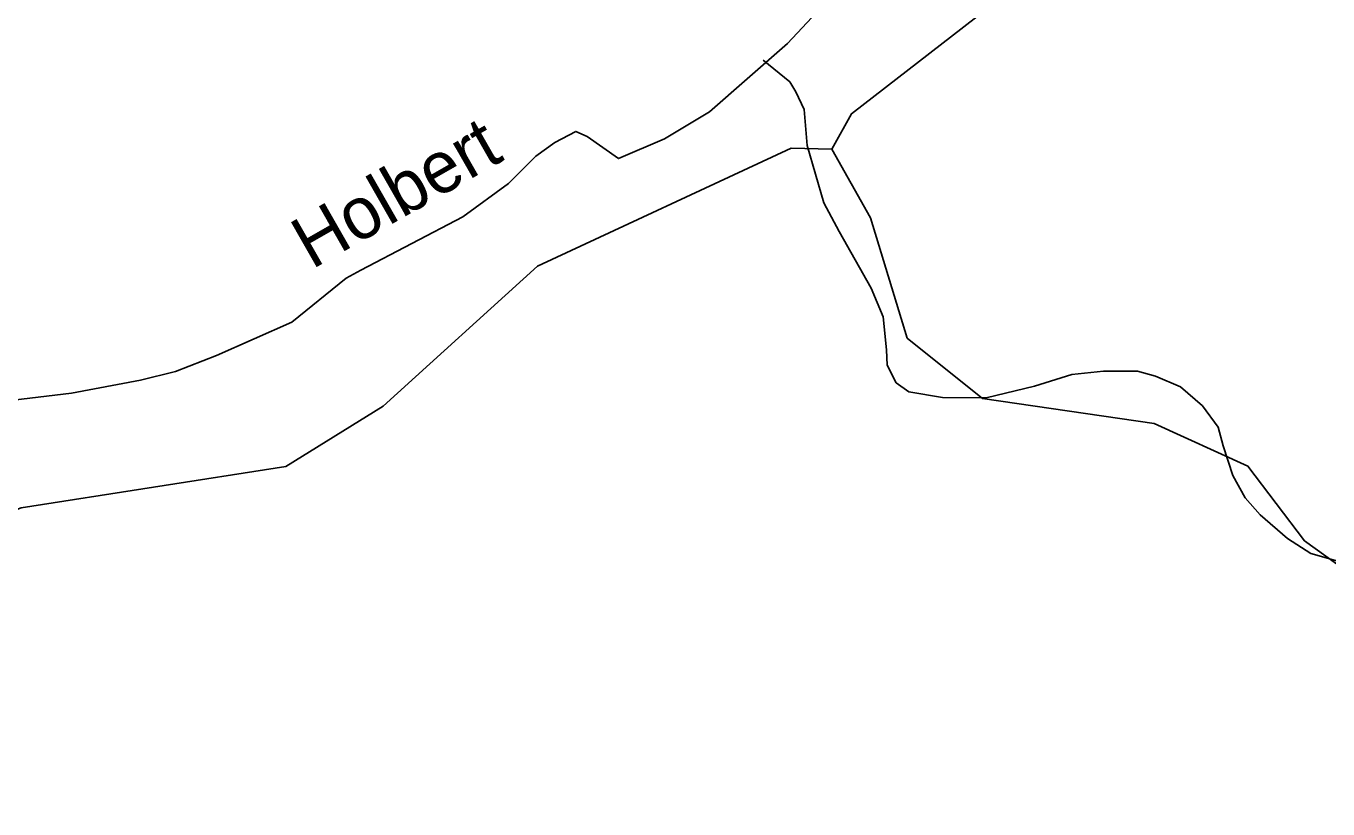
# Model space of a CAD drawing. Extents: x 990631 to 1056237, y 535999 to 585651.
# Drawn here: x 1017694 to 1020086, y 564169 to 565608 of the extents above; entities that cross this region are included whole.
import ezdxf

# ---------------------------------------------------------------- set-up
doc = ezdxf.new("R2010")
doc.units = 0
for name, color, linetype in [('Exist Hydrographic Creek Single Shore', 7, 'Continuous'), ('Exist Road Non-System Type 51', 7, 'Continuous'), ('Exist Road Secondary Type 51 Attributed', 7, 'Continuous'), ('Exist Road Secondary Type 51 Label', 7, 'Continuous')]:
    doc.layers.add(name, color=color, linetype=linetype)

msp = doc.modelspace()

# ---------------------------------------------------------------- linework, layer by layer
at = {"layer": 'Exist Hydrographic Creek Single Shore'}
for points in [[(1019174.5, 565382.3), (1019210.1, 565447.2), (1019561, 565719.1), (1019754.2, 566013.8), (1019799.2, 566111.4), (1019732.8, 566394.2), (1019822.9, 566522), (1019820.4, 566562.1), (1019943.1, 566890.3), (1020033.3, 567050.7), (1020043.3, 567118.3), (1019925.6, 567165.9), (1019875.5, 567223.6), (1019820.4, 567381.4), (1019727.4, 567707.9), (1019492.2, 567906.3), (1019262.1, 568006.1), (1018912.3, 568269.1), (1018378.2, 568253.7), (1018239.4, 568348.3), (1018038.3, 568565.8), (1017882.2, 568637.8), (1017801.3, 568714.9), (1017782.5, 568899.1)], [(1019174.5, 565382.3), (1019210.1, 565447.2), (1019561, 565719.1), (1019754.2, 566013.8), (1019799.2, 566111.4), (1019732.8, 566394.2), (1019822.9, 566522), (1019820.4, 566562.1), (1019943.1, 566890.3), (1020033.3, 567050.7), (1020043.3, 567118.3), (1019925.6, 567165.9), (1019875.5, 567223.6), (1019820.4, 567381.4), (1019727.4, 567707.9), (1019492.2, 567906.3), (1019262.1, 568006.1), (1018912.3, 568269.1), (1018378.2, 568253.7), (1018239.4, 568348.3), (1018038.3, 568565.8), (1017882.2, 568637.8), (1017801.3, 568714.9), (1017782.5, 568899.1)], [(1016856.8, 563400.7), (1016845.8, 563568.3), (1016806.3, 563634.8), (1016602.8, 563783.3), (1016591.8, 563950.9), (1016649.8, 564192.6), (1016814.2, 564369.8), (1016964.5, 564379.9), (1017026.3, 564227.7), (1017074.5, 564177.5), (1017208.3, 564187.9), (1017285.3, 564245.4), (1017347.9, 564368.8), (1017395.1, 564532), (1017490.5, 564648.2), (1017684.8, 564723.1), (1018171.2, 564798.6), (1018349.9, 564909.9), (1018633.6, 565166.7), (1019099.5, 565383.8), (1019174.5, 565382.3)], [(1016856.8, 563400.7), (1016845.8, 563568.3), (1016806.3, 563634.8), (1016602.8, 563783.3), (1016591.8, 563950.9), (1016649.8, 564192.6), (1016814.2, 564369.8), (1016964.5, 564379.9), (1017026.3, 564227.7), (1017074.5, 564177.5), (1017208.3, 564187.9), (1017285.3, 564245.4), (1017347.9, 564368.8), (1017395.1, 564532), (1017490.5, 564648.2), (1017684.8, 564723.1), (1018171.2, 564798.6), (1018349.9, 564909.9), (1018633.6, 565166.7), (1019099.5, 565383.8), (1019174.5, 565382.3)], [(1021249.1, 564291.9), (1021089.6, 564300), (1020164.9, 564574.6), (1020042.6, 564662.4), (1019938.8, 564799.1), (1019766.4, 564878), (1019451, 564923.8), (1019312.9, 565034.9), (1019245.3, 565256.1), (1019174.5, 565382.3)], [(1022431.1, 563514.8), (1022258.1, 563836.6), (1022232.3, 564053.8), (1022186.8, 564189.2), (1022112.9, 564226.8), (1021728.3, 564195.2), (1021414.4, 564283.6), (1021089.6, 564300), (1020164.9, 564574.6), (1020042.6, 564662.4), (1019938.8, 564799.1), (1019766.4, 564878), (1019451, 564923.8), (1019312.9, 565034.9), (1019245.3, 565256.1), (1019174.5, 565382.3)]]:
    msp.add_lwpolyline(points, dxfattribs=at)
at = {"layer": 'Exist Road Non-System Type 51'}
for points in [[(1019187.9, 565230.4), (1019159.6, 565283.4), (1019129.1, 565388.6), (1019123.2, 565454.8), (1019108.2, 565487.3), (1019097, 565505.7), (1019048.2, 565545.3)], [(1020108.2, 564623.4), (1020054.7, 564639.1), (1020011.6, 564666.6), (1019961.1, 564710.2), (1019934.1, 564741.2), (1019911.3, 564782.1), (1019893.2, 564836.6), (1019884.3, 564871), (1019855.7, 564910), (1019814.8, 564945.5), (1019769.3, 564965), (1019735.7, 564974.1), (1019673.7, 564974.1), (1019615.4, 564968.1), (1019546.5, 564946.3), (1019457.8, 564925.2), (1019377.8, 564925.9), (1019316, 564935.9), (1019292.5, 564952.8), (1019275.8, 564985.3), (1019274.6, 565013.4), (1019268.6, 565073.7), (1019246.4, 565126.6), (1019187.9, 565230.4)], [(1020108.2, 564623.4), (1020054.7, 564639.1), (1020011.6, 564666.6), (1019961.1, 564710.2), (1019934.1, 564741.2), (1019911.3, 564782.1), (1019893.2, 564836.6), (1019884.3, 564871), (1019855.7, 564910), (1019814.8, 564945.5), (1019769.3, 564965), (1019735.7, 564974.1), (1019673.7, 564974.1), (1019615.4, 564968.1), (1019546.5, 564946.3), (1019457.8, 564925.2), (1019377.8, 564925.9), (1019316, 564935.9), (1019292.5, 564952.8), (1019275.8, 564985.3), (1019274.6, 565013.4), (1019268.6, 565073.7), (1019246.4, 565126.6), (1019187.9, 565230.4)]]:
    msp.add_lwpolyline(points, dxfattribs=at)
at = {"layer": 'Exist Road Secondary Type 51 Attributed'}
msp.add_lwpolyline([(1017669.9, 564920.8), (1017776.9, 564933.3), (1017903.8, 564957.2), (1017968.4, 564973.1), (1018043.6, 565002.6), (1018181.7, 565064), (1018281.6, 565144.7), (1018308.8, 565159.9), (1018496.2, 565257.5), (1018580.3, 565318.9), (1018630.1, 565369.3), (1018665, 565394), (1018703.7, 565414.8), (1018724.8, 565405.5), (1018782.2, 565364.8), (1018866.7, 565401), (1018949.7, 565450.8), (1019092.9, 565576.2), (1019290.2, 565787.7)], dxfattribs=at)

# ---------------------------------------------------------------- texts
at = {"layer": 'Exist Road Secondary Type 51 Label'}
msp.add_text('Holbert', height=95, rotation=29.7243, dxfattribs=at).set_placement((1018218.5, 565160.1))
msp.add_text('Holbert', height=95, rotation=29.7243, dxfattribs=at).set_placement((1018218.5, 565160.1))

doc.saveas('drawing.dxf')
